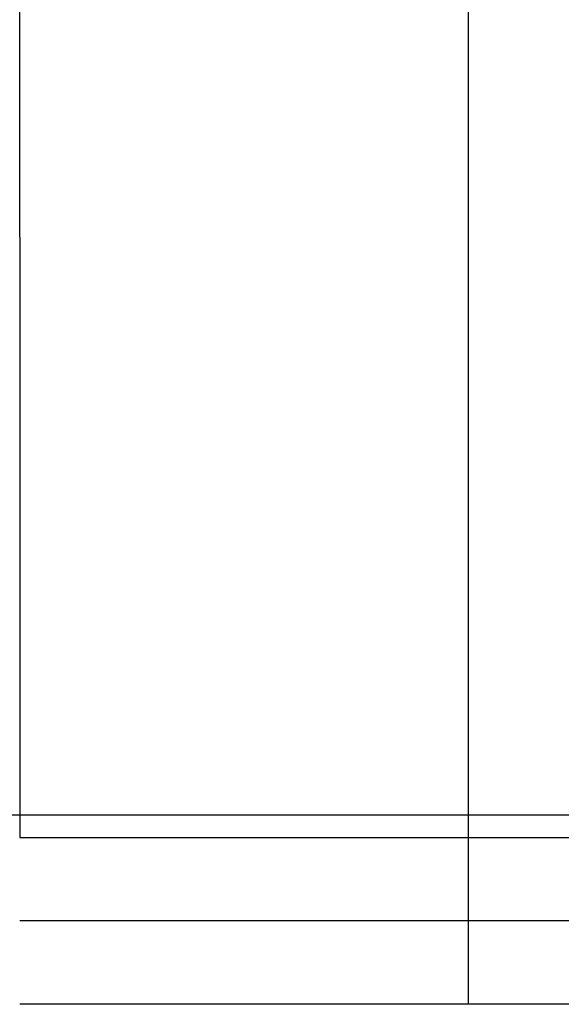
# Model space of a CAD drawing. Header units: centimetres. Extents: x -131 to 30, y 97 to 149.
# Tile 354 of 656: x -50.554 to -50.111, y 142.782 to 143.587. Entities that reach past the tile are written whole.
import ezdxf

# ---------------------------------------------------------------- set-up
doc = ezdxf.new("R2010")
doc.units = ezdxf.units.CM
doc.layers.add('Calque 02', color=7, linetype='Continuous', true_color=0x7d26cd)
doc.layers.add('SOLIDE1', color=7, linetype='Continuous', true_color=0xffffff)

msp = doc.modelspace()

# ---------------------------------------------------------------- linework, layer by layer
at = {"layer": 'Calque 02'}
msp.add_open_spline([(-108.87303, 142.9368, 14.01361), (-49.87303, 142.9368, 14.01361), (9.12697, 142.9368, 14.01361)], degree=2, dxfattribs=at)
at = {"layer": 'SOLIDE1'}
for points in [[(-50.55419, 145.23079, 75.79681), (-50.55414, 142.92377, 75.62595), (-50.55411, 142.91834, 73.34417)], [(-50.55419, 145.23079, 75.79681), (-50.55414, 142.92377, 75.62595), (-50.55411, 142.91834, 73.34417)], [(-50.18746, 145.23536, 75.79715), (-50.18744, 142.92392, 75.627), (-50.18744, 142.91833, 73.34096)], [(-50.18746, 145.23536, 75.79715), (-50.18744, 142.92392, 75.627), (-50.18744, 142.91833, 73.34096)]]:
    msp.add_rational_spline(points, [0.999995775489, 0.733907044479, 1], degree=2, dxfattribs=at)
for points, degree in [([(-50.55411, 142.91834, 73.34417), (-50.43675, 142.91834, 73.34212), (-50.31939, 142.91833, 73.34006), (-50.0555, 142.91833, 73.34006), (-49.93814, 142.91833, 73.34212), (-49.82078, 142.91834, 73.34417)], 5), ([(-50.55411, 142.91834, 73.34417), (-50.43675, 142.91834, 73.34212), (-50.31939, 142.91833, 73.34006), (-50.0555, 142.91833, 73.34006), (-49.93814, 142.91833, 73.34212), (-49.82078, 142.91834, 73.34417)], 5), ([(-50.18744, 142.91834, 73.34504), (-50.18744, 142.87286, 53.17256), (-50.18744, 142.82739, 33.00137), (-50.18744, 142.78192, 12.82954)], 3), ([(-50.18744, 142.91834, 73.34504), (-50.18744, 142.87286, 53.17256), (-50.18744, 142.82739, 33.00137), (-50.18744, 142.78192, 12.82954)], 3), ([(-49.82076, 142.85013, 43.08705), (-49.9381, 142.85013, 43.08705), (-50.05543, 142.85013, 43.08705), (-50.31945, 142.85013, 43.08705), (-50.43679, 142.85013, 43.08705), (-50.55413, 142.85013, 43.08705)], 5), ([(-49.82076, 142.85013, 43.08705), (-49.9381, 142.85013, 43.08705), (-50.05543, 142.85013, 43.08705), (-50.31945, 142.85013, 43.08705), (-50.43679, 142.85013, 43.08705), (-50.55413, 142.85013, 43.08705)], 5), ([(-49.82076, 142.78192, 12.82954), (-49.9381, 142.78192, 12.82954), (-50.05543, 142.78192, 12.82954), (-50.31945, 142.78192, 12.82954), (-50.43679, 142.78192, 12.82954), (-50.55413, 142.78192, 12.82954)], 5), ([(-49.82076, 142.78192, 12.82954), (-49.9381, 142.78192, 12.82954), (-50.05543, 142.78192, 12.82954), (-50.31945, 142.78192, 12.82954), (-50.43679, 142.78192, 12.82954), (-50.55413, 142.78192, 12.82954)], 5)]:
    msp.add_open_spline(points, degree=degree, dxfattribs=at)

doc.saveas('drawing.dxf')
